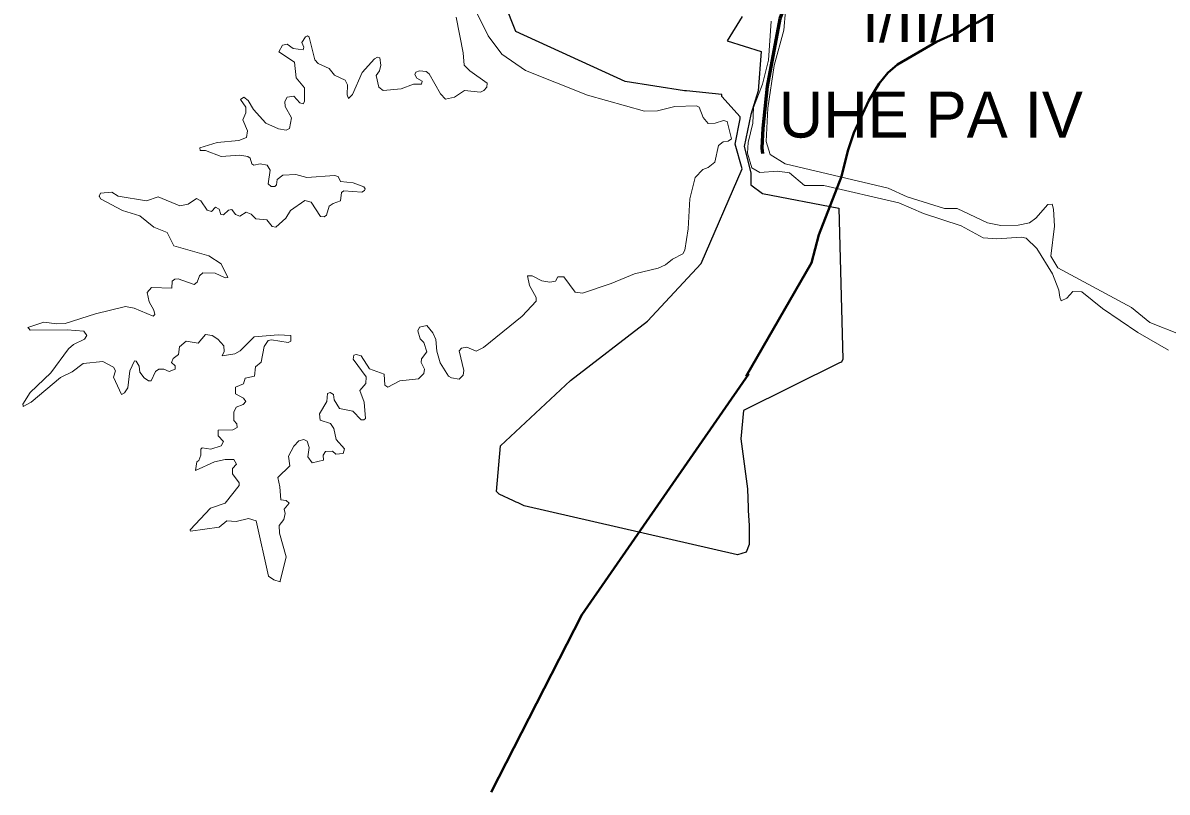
# Model space of a CAD drawing. Extents: x 553962 to 842807, y 8883888 to 9032388.
# Drawn here: x 579268 to 591710, y 8951930 to 8960294 of the extents above; entities that cross this region are included whole.
import ezdxf
from ezdxf.enums import TextEntityAlignment as Align

# ---------------------------------------------------------------- set-up
doc = ezdxf.new("R2010")
doc.units = 0
doc.header["$LTSCALE"] = 200
doc.linetypes.add('LONG_DASH_SHORT_DASH', pattern=[9.9, 6, -1.2, 1.5, -1.2])
for name, color, linetype, lineweight in [('12', 7, 'Continuous', 25), ('21', 7, 'Continuous', 25), ('25', 7, 'Continuous', 13), ('28', 7, 'Continuous', 40), ('7', 7, 'LONG_DASH_SHORT_DASH', 60)]:
    doc.layers.add(name, color=color, linetype=linetype, lineweight=lineweight)

msp = doc.modelspace()

# ---------------------------------------------------------------- linework, layer by layer
at = {"layer": '12', "lineweight": 40}
for points in [[(587134, 8956453.8), (587843.6, 8957685.7), (587923.7, 8957988.5), (588169.9, 8958625.1), (588237, 8958904.7), (588304.1, 8959099.5), (588468, 8959448.9), (588578.9, 8959635.8), (588673.7, 8959750.1), (588777.5, 8959843.1), (589203.6, 8960089.7), (589393.4, 8960175.8), (589428.5, 8960178.5), (589560.1, 8960264.6), (589648.9, 8960297.2), (590059.4, 8960543.5), (591188.1, 8961101.4), (591408.7, 8961235.4), (591525.3, 8961280.9), (591868.7, 8961488.1), (592154.1, 8961587.2), (592311.1, 8961655)], [(587162.9, 8956477.1), (585344.2, 8953858.6), (584358.8, 8951929.6)]]:
    msp.add_lwpolyline(points, dxfattribs=at)
at = {"layer": '21'}
for points in [[(586058.4, 8957052.4), (586644.6, 8957678.4), (587088.5, 8958707.8), (587013.2, 8958975.6), (587068.3, 8959252.8), (587068.3, 8959273), (586866.5, 8959495), (586866.5, 8959515.2), (586483.1, 8959555.5), (586463, 8959555.5), (585817.3, 8959656.5), (584626.8, 8960201.4), (584162.8, 8961372.1)], [(587088.5, 8960362.9), (586927, 8960100.5)], [(586927, 8960100.5), (587293.7, 8959984.2), (587261.8, 8959553.8), (587182.2, 8959298.7), (587110, 8958948.6), (587182.2, 8958662.7), (587182.2, 8958533.5), (587309.6, 8958437.9), (588138.3, 8958278.5)], [(588138.3, 8958278.5), (588184.9, 8956636.2), (588170.1, 8956606.6), (588147.9, 8956599.2), (587104, 8956080.8), (587074.4, 8955769.7), (587148.4, 8955229.1)], [(587148.4, 8955229.1), (587155.8, 8955021.8), (587155.8, 8954992.1), (587163.2, 8954829.2), (587163.2, 8954644.1), (587163.2, 8954621.8), (587133.6, 8954540.4), (587037.4, 8954510.8), (584720.1, 8955044), (584653.5, 8955073.6), (584631.3, 8955081), (584601.7, 8955095.8), (584446.2, 8955169.9), (584416.6, 8955199.5), (584461, 8955695.7), (585223.6, 8956406.6), (586058.4, 8957052.4)]]:
    msp.add_lwpolyline(points, dxfattribs=at)
at = {"layer": '25'}
for points in [[(584187.7, 8960432.6), (584325.6, 8960152.6), (584476.5, 8959954.9), (584733.5, 8959776.4), (585408.8, 8959506.7), (586028.5, 8959334.8), (586169.5, 8959338.8), (586356.5, 8959383.4), (586592.2, 8959394), (586621.9, 8959377), (586666.5, 8959264.6), (586719.8, 8959198.7), (586794.3, 8959202.9), (586887.5, 8959234.6), (586924.3, 8959221.3), (586974.5, 8959033.2), (586938.3, 8959007.4), (586883.3, 8959001), (586832.3, 8958962.8), (586791.8, 8958780.2), (586717.8, 8958720.8), (586660.1, 8958701.3), (586577.3, 8958614.2), (586518, 8958381), (586500.9, 8958053.6), (586466.9, 8957824.2), (586445.4, 8957783.8), (586330.8, 8957724.2), (586254.3, 8957662.7), (586173.8, 8957626.7)], [(584187.7, 8960432.6), (584325.6, 8960152.6), (584476.5, 8959954.9), (584733.5, 8959776.4), (585408.8, 8959506.7), (586028.5, 8959334.8), (586169.5, 8959338.8), (586356.5, 8959383.4), (586592.2, 8959394), (586621.9, 8959377), (586666.5, 8959264.6), (586719.8, 8959198.7), (586794.3, 8959202.9), (586887.5, 8959234.6), (586924.3, 8959221.3), (586974.5, 8959033.2), (586938.3, 8959007.4), (586883.3, 8959001), (586832.3, 8958962.8), (586791.8, 8958780.2), (586717.8, 8958720.8), (586660.1, 8958701.3), (586577.3, 8958614.2), (586518, 8958381), (586500.9, 8958053.6), (586466.9, 8957824.2), (586445.4, 8957783.8), (586330.8, 8957724.2), (586254.3, 8957662.7), (586173.8, 8957626.7)], [(587368.2, 8959365.5), (587437, 8959830.7), (587541.6, 8960215), (587558.8, 8960425)], [(582299.4, 8960082.5), (582339.6, 8960143.8), (582362.8, 8960152.2), (582381.9, 8960139.6), (582443.6, 8959893.3), (582477.6, 8959853), (582596.3, 8959797.7), (582656.1, 8959725.5), (582771.8, 8959670.2), (582795.6, 8959619.4), (582792, 8959510.9), (582809, 8959470.7), (582851.4, 8959515.1), (582957.8, 8959753.2), (583089.5, 8959901.9), (583125.3, 8959922.9), (583148.8, 8959914.2), (583159.4, 8959833.8), (583144.6, 8959774.5), (583108.6, 8959723.3), (583108.6, 8959723.3), (583138.3, 8959595.9), (583184.5, 8959559.9), (583382, 8959578.8), (583514.4, 8959627.7), (583603.4, 8959628), (583607.5, 8959661.8), (583550.2, 8959691.6), (583531.3, 8959731.8), (583541.6, 8959757), (583580.3, 8959774.3), (583651.7, 8959765.9), (583684, 8959740.2), (583809.5, 8959521.5), (583862.6, 8959466.3), (583962.4, 8959487.6), (584070.6, 8959557.6), (584244.7, 8959542.8), (584281, 8959557.7), (584312.8, 8959595.8), (584315, 8959638.2), (584126, 8959774.3), (584064.3, 8959836.4), (584055.9, 8959969.5), (583979.3, 8960356.6)], [(582299.4, 8960082.5), (582339.6, 8960143.8), (582362.8, 8960152.2), (582381.9, 8960139.6), (582443.6, 8959893.3), (582477.6, 8959853), (582596.3, 8959797.7), (582656.1, 8959725.5), (582771.8, 8959670.2), (582795.6, 8959619.4), (582792, 8959510.9), (582809, 8959470.7), (582851.4, 8959515.1), (582957.8, 8959753.2), (583089.5, 8959901.9), (583125.3, 8959922.9), (583148.8, 8959914.2), (583159.4, 8959833.8), (583144.6, 8959774.5), (583108.6, 8959723.3), (583108.6, 8959723.3), (583138.3, 8959595.9), (583184.5, 8959559.9), (583382, 8959578.8), (583514.4, 8959627.7), (583603.4, 8959628), (583607.5, 8959661.8), (583550.2, 8959691.6), (583531.3, 8959731.8), (583541.6, 8959757), (583580.3, 8959774.3), (583651.7, 8959765.9), (583684, 8959740.2), (583809.5, 8959521.5), (583862.6, 8959466.3), (583962.4, 8959487.6), (584070.6, 8959557.6), (584244.7, 8959542.8), (584281, 8959557.7), (584312.8, 8959595.8), (584315, 8959638.2), (584126, 8959774.3), (584064.3, 8959836.4), (584055.9, 8959969.5), (583979.3, 8960356.6)], [(587403.7, 8960314.5), (587373.8, 8959887.7), (587311.1, 8959628.3), (587213.9, 8959375.4), (587204.9, 8959204), (587155.6, 8958993.5), (587145.5, 8958878.4), (587193.6, 8958719.2), (587281.8, 8958666.6), (587474.7, 8958681.2), (587603.9, 8958663), (587767.8, 8958525.1), (587976.7, 8958527.1), (588793.4, 8958337.9), (589059.2, 8958220.1), (589471.1, 8958087), (589708, 8957957.9), (589856.5, 8957947.6), (590127.1, 8957964.8), (590176.9, 8957951.8), (590291.3, 8957841.5), (590464.7, 8957564.3), (590533, 8957388.3), (590544.4, 8957313.3), (590557.7, 8957273.4), (590617.6, 8957300), (590684.2, 8957372.3), (590781.5, 8957369.6), (591005.6, 8957189.1), (591390.8, 8956926.9), (591724.8, 8956737.2)], [(580099.6, 8958407.9), (580098.5, 8958410.3), (580113.2, 8958444.3), (580235.9, 8958453.9), (580303, 8958410.4), (580612.5, 8958359.6), (580740.2, 8958401.9), (580973.9, 8958304.4), (581064.7, 8958323.4), (581156.5, 8958384.9), (581203.2, 8958359.3), (581270.9, 8958257.8), (581319.8, 8958245), (581360.2, 8958291.4), (581400.5, 8958268.1), (581420.4, 8958210.8), (581447.3, 8958208.8), (581504.7, 8958259.6), (581539.6, 8958263.8), (581539.6, 8958263.8), (581578.9, 8958209), (581627.9, 8958191.9), (581696, 8958236.1), (581748.9, 8958212.8), (581799.4, 8958164.3), (581920, 8958154), (581978.5, 8958081.4), (582019.4, 8958072.8), (582127.2, 8958170.8), (582178.1, 8958253.3), (582332.9, 8958361.5), (582401, 8958344.6), (582505.1, 8958189.8), (582543.4, 8958185.4), (582568.8, 8958204.3), (582596.6, 8958300), (582641.2, 8958331.9), (582721.7, 8958357.6), (582732.5, 8958448.5), (582755.7, 8958467.7), (582953.2, 8958455.2), (582983.1, 8958470.1), (582989.4, 8958491.2), (582974.4, 8958510.4), (582859.9, 8958554.9), (582719.7, 8958570.1), (582696.2, 8958625.2), (582656.2, 8958635.6), (582353.6, 8958614.5), (582235.7, 8958646.3), (582095.5, 8958639.9), (582031.7, 8958591.2), (582027, 8958531.6), (582005.7, 8958514.7), (581967.3, 8958516.9), (581933.7, 8958544.9), (581955, 8958692.5), (581922.9, 8958748.3), (581848.8, 8958761), (581780.6, 8958746.3), (581757.5, 8958761.1), (581738.2, 8958822.6), (581712.6, 8958841.7), (581627.9, 8958854.5), (581424.2, 8958839.7), (581251.8, 8958907.5), (581194.6, 8958907.9), (581190.6, 8958937.3), (581381.2, 8958994.6), (581615.1, 8959015.9), (581699.9, 8959047.7), (581708.6, 8959122.1), (581659.8, 8959239), (581692.1, 8959315.5), (581691.6, 8959378.9), (581634.5, 8959460), (581670.4, 8959485.2), (581717.2, 8959451.2), (581774.6, 8959353.5), (581908.3, 8959202.9), (582046.5, 8959141.3), (582129.4, 8959128.6), (582167.3, 8959147.5), (582188.6, 8959260.2), (582118.7, 8959385.4), (582116.5, 8959440.5), (582142.1, 8959487.4), (582214.1, 8959495.9), (582278, 8959423.9), (582316.1, 8959415.5), (582331, 8959439.1), (582330.8, 8959589.7), (582237.6, 8959695.7), (582220.4, 8959865.6), (582050.7, 8959980.4), (582091.2, 8960052.6), (582141.7, 8960063.2), (582208.1, 8960016.5), (582315.9, 8960001.7), (582322.5, 8960029), (582299.4, 8960082.5)], [(580099.6, 8958407.9), (580098.5, 8958410.3), (580113.2, 8958444.3), (580235.9, 8958453.9), (580303, 8958410.4), (580612.5, 8958359.6), (580740.2, 8958401.9), (580973.9, 8958304.4), (581064.7, 8958323.4), (581156.5, 8958384.9), (581203.2, 8958359.3), (581270.9, 8958257.8), (581319.8, 8958245), (581360.2, 8958291.4), (581400.5, 8958268.1), (581420.4, 8958210.8), (581447.3, 8958208.8), (581504.7, 8958259.6), (581539.6, 8958263.8), (581539.6, 8958263.8), (581578.9, 8958209), (581627.9, 8958191.9), (581696, 8958236.1), (581748.9, 8958212.8), (581799.4, 8958164.3), (581920, 8958154), (581978.5, 8958081.4), (582019.4, 8958072.8), (582127.2, 8958170.8), (582178.1, 8958253.3), (582332.9, 8958361.5), (582401, 8958344.6), (582505.1, 8958189.8), (582543.4, 8958185.4), (582568.8, 8958204.3), (582596.6, 8958300), (582641.2, 8958331.9), (582721.7, 8958357.6), (582732.5, 8958448.5), (582755.7, 8958467.7), (582953.2, 8958455.2), (582983.1, 8958470.1), (582989.4, 8958491.2), (582974.4, 8958510.4), (582859.9, 8958554.9), (582719.7, 8958570.1), (582696.2, 8958625.2), (582656.2, 8958635.6), (582353.6, 8958614.5), (582235.7, 8958646.3), (582095.5, 8958639.9), (582031.7, 8958591.2), (582027, 8958531.6), (582005.7, 8958514.7), (581967.3, 8958516.9), (581933.7, 8958544.9), (581955, 8958692.5), (581922.9, 8958748.3), (581848.8, 8958761), (581780.6, 8958746.3), (581757.5, 8958761.1), (581738.2, 8958822.6), (581712.6, 8958841.7), (581627.9, 8958854.5), (581424.2, 8958839.7), (581251.8, 8958907.5), (581194.6, 8958907.9), (581190.6, 8958937.3), (581381.2, 8958994.6), (581615.1, 8959015.9), (581699.9, 8959047.7), (581708.6, 8959122.1), (581659.8, 8959239), (581692.1, 8959315.5), (581691.6, 8959378.9), (581634.5, 8959460), (581670.4, 8959485.2), (581717.2, 8959451.2), (581774.6, 8959353.5), (581908.3, 8959202.9), (582046.5, 8959141.3), (582129.4, 8959128.6), (582167.3, 8959147.5), (582188.6, 8959260.2), (582118.7, 8959385.4), (582116.5, 8959440.5), (582142.1, 8959487.4), (582214.1, 8959495.9), (582278, 8959423.9), (582316.1, 8959415.5), (582331, 8959439.1), (582330.8, 8959589.7), (582237.6, 8959695.7), (582220.4, 8959865.6), (582050.7, 8959980.4), (582091.2, 8960052.6), (582141.7, 8960063.2), (582208.1, 8960016.5), (582315.9, 8960001.7), (582322.5, 8960029), (582299.4, 8960082.5)], [(591853.4, 8956904.4), (591520.9, 8957037.4), (591321.1, 8957200.7), (590522.6, 8957630), (590445.4, 8957756.5), (590486.6, 8958082.5), (590475.5, 8958269.4), (590460, 8958322.7), (590411.3, 8958320.8), (590281.4, 8958169.9), (590213.4, 8958120.7), (590089.5, 8958093.2), (589901.7, 8958091.4), (589756.1, 8958120.1), (589428.5, 8958275.3), (589288.6, 8958277.6), (588883.2, 8958402.7), (588677.6, 8958496.7), (587555.9, 8958762.2), (587392.7, 8958862), (587351, 8959003.1), (587368.2, 8959365.5)], [(579330.4, 8956970.9), (579320.1, 8956982.2), (579494.9, 8957040.3), (579635.1, 8957021.3), (579729, 8957025.6), (580056.8, 8957131.9), (580383.3, 8957210.3), (580477.4, 8957190.9), (580682.8, 8957104.2), (580701.6, 8957122.8), (580693.2, 8957169.7), (580640, 8957259.4), (580619.2, 8957363.6), (580667.8, 8957416.2), (580886.3, 8957410), (580890.9, 8957486.6), (580919.1, 8957507.7), (580955.2, 8957509.6), (581130.8, 8957450.5), (581162.8, 8957476.1), (581188.5, 8957544.2), (581224.5, 8957577.8), (581357.9, 8957571.4), (581466.2, 8957520.6), (581496, 8957526.9), (581421.8, 8957673.3), (581289.9, 8957760.6), (580910.1, 8957870.9), (580835.5, 8958013.2), (580692.5, 8958073.2), (580540.2, 8958198), (580349.1, 8958255.5), (580111.4, 8958382.8), (580099.6, 8958407.9)], [(579330.4, 8956970.9), (579320.1, 8956982.2), (579494.9, 8957040.3), (579635.1, 8957021.3), (579729, 8957025.6), (580056.8, 8957131.9), (580383.3, 8957210.3), (580477.4, 8957190.9), (580682.8, 8957104.2), (580701.6, 8957122.8), (580693.2, 8957169.7), (580640, 8957259.4), (580619.2, 8957363.6), (580667.8, 8957416.2), (580886.3, 8957410), (580890.9, 8957486.6), (580919.1, 8957507.7), (580955.2, 8957509.6), (581130.8, 8957450.5), (581162.8, 8957476.1), (581188.5, 8957544.2), (581224.5, 8957577.8), (581357.9, 8957571.4), (581466.2, 8957520.6), (581496, 8957526.9), (581421.8, 8957673.3), (581289.9, 8957760.6), (580910.1, 8957870.9), (580835.5, 8958013.2), (580692.5, 8958073.2), (580540.2, 8958198), (580349.1, 8958255.5), (580111.4, 8958382.8), (580099.6, 8958407.9)], [(586173.8, 8957626.7), (585918.1, 8957564.8), (585664, 8957458.9), (585351.4, 8957354.8), (585272.9, 8957365.6), (585149.7, 8957533.1), (585084, 8957533), (585058.5, 8957484.5), (584997.2, 8957473.7), (584911.7, 8957490.8), (584806, 8957543.7), (584753, 8957543.8), (584778.1, 8957437.9), (584848.5, 8957309.3), (584847.7, 8957267), (584696, 8957104.7), (584274.9, 8956764.4), (584197.5, 8956726), (584094.1, 8956768.4), (584038.7, 8956757.6), (584011.4, 8956727.3), (584062.2, 8956515.4), (584055.8, 8956462.4), (584011.2, 8956420.2), (583928.7, 8956432.8), (583896.6, 8956454.1), (583805.3, 8956596.4), (583767, 8956723.9), (583756.3, 8956851.3), (583724.4, 8956925.6), (583660.8, 8957002.1), (583580.2, 8956987.2), (583561.1, 8956946.9), (583586.5, 8956859.9), (583628.7, 8956817.4), (583660.7, 8956715.7), (583603.4, 8956642.9), (583599.3, 8956600.4), (583635.2, 8956528.2), (583628.9, 8956482), (583569.2, 8956422.2), (583365.5, 8956403), (583235.8, 8956333.2), (583204.2, 8956354.3), (583197.6, 8956473.1), (583036.3, 8956532.7), (582944.7, 8956675), (582889.9, 8956689.8), (582866.4, 8956681.3), (582857.8, 8956639.1), (583000.1, 8956445.4), (583000.1, 8956445.4), (582995.8, 8956371.3), (582932.2, 8956297.6), (582978.9, 8956171.6), (582991.4, 8955993), (582976.7, 8955976.2), (582947.1, 8955976.2), (582856.3, 8956071.3), (582711.3, 8956099.4), (582652.2, 8956196.2), (582645.2, 8956252.4), (582607.4, 8956273.4), (582579.8, 8956265), (582570.9, 8956175.6), (582492.5, 8956044.1), (582498.8, 8955974.4), (582613.2, 8955937.9), (582649.7, 8955884.6), (582675.3, 8955763.5), (582766.3, 8955661.9), (582751.6, 8955613.2), (582671.6, 8955604.4), (582632.4, 8955638.4), (582558.3, 8955632), (582532.9, 8955594), (582534.7, 8955540.7), (582411.8, 8955511), (582367.2, 8955576.8), (582379.8, 8955678.5), (582358.6, 8955744.6), (582321.7, 8955763.6), (582269.6, 8955750.9), (582214, 8955691.2), (582157.1, 8955581.8), (582171.5, 8955478.9), (582040.1, 8955351.6), (582061.2, 8955249.4), (582072.2, 8955107.3), (582129.2, 8955100.8), (582163, 8955071.2), (582108.2, 8955005.5), (582120.6, 8954960.7), (582103.7, 8954893.1), (582052.8, 8954828.8), (582057, 8954744.1), (582129.2, 8954489.4), (582066.7, 8954223.6)], [(586173.8, 8957626.7), (585918.1, 8957564.8), (585664, 8957458.9), (585351.4, 8957354.8), (585272.9, 8957365.6), (585149.7, 8957533.1), (585084, 8957533), (585058.5, 8957484.5), (584997.2, 8957473.7), (584911.7, 8957490.8), (584806, 8957543.7), (584753, 8957543.8), (584778.1, 8957437.9), (584848.5, 8957309.3), (584847.7, 8957267), (584696, 8957104.7), (584274.9, 8956764.4), (584197.5, 8956726), (584094.1, 8956768.4), (584038.7, 8956757.6), (584011.4, 8956727.3), (584062.2, 8956515.4), (584055.8, 8956462.4), (584011.2, 8956420.2), (583928.7, 8956432.8), (583896.6, 8956454.1), (583805.3, 8956596.4), (583767, 8956723.9), (583756.3, 8956851.3), (583724.4, 8956925.6), (583660.8, 8957002.1), (583580.2, 8956987.2), (583561.1, 8956946.9), (583586.5, 8956859.9), (583628.7, 8956817.4), (583660.7, 8956715.7), (583603.4, 8956642.9), (583599.3, 8956600.4), (583635.2, 8956528.2), (583628.9, 8956482), (583569.2, 8956422.2), (583365.5, 8956403), (583235.8, 8956333.2), (583204.2, 8956354.3), (583197.6, 8956473.1), (583036.3, 8956532.7), (582944.7, 8956675), (582889.9, 8956689.8), (582866.4, 8956681.3), (582857.8, 8956639.1), (583000.1, 8956445.4), (583000.1, 8956445.4), (582995.8, 8956371.3), (582932.2, 8956297.6), (582978.9, 8956171.6), (582991.4, 8955993), (582976.7, 8955976.2), (582947.1, 8955976.2), (582856.3, 8956071.3), (582711.3, 8956099.4), (582652.2, 8956196.2), (582645.2, 8956252.4), (582607.4, 8956273.4), (582579.8, 8956265), (582570.9, 8956175.6), (582492.5, 8956044.1), (582498.8, 8955974.4), (582613.2, 8955937.9), (582649.7, 8955884.6), (582675.3, 8955763.5), (582766.3, 8955661.9), (582751.6, 8955613.2), (582671.6, 8955604.4), (582632.4, 8955638.4), (582558.3, 8955632), (582532.9, 8955594), (582534.7, 8955540.7), (582411.8, 8955511), (582367.2, 8955576.8), (582379.8, 8955678.5), (582358.6, 8955744.6), (582321.7, 8955763.6), (582269.6, 8955750.9), (582214, 8955691.2), (582157.1, 8955581.8), (582171.5, 8955478.9), (582040.1, 8955351.6), (582061.2, 8955249.4), (582072.2, 8955107.3), (582129.2, 8955100.8), (582163, 8955071.2), (582108.2, 8955005.5), (582120.6, 8954960.7), (582103.7, 8954893.1), (582052.8, 8954828.8), (582057, 8954744.1), (582129.2, 8954489.4), (582066.7, 8954223.6)], [(579269.2, 8956128.5), (579267.5, 8956147.6), (579346.5, 8956275.5), (579569.6, 8956488.2), (579763, 8956751.6), (579818, 8956796.1), (579936.8, 8956853.3), (579964.5, 8956895.9), (579931, 8956942.9), (579750.3, 8956955.4), (579346.5, 8956953.4), (579330.4, 8956970.9)], [(579269.2, 8956128.5), (579267.5, 8956147.6), (579346.5, 8956275.5), (579569.6, 8956488.2), (579763, 8956751.6), (579818, 8956796.1), (579936.8, 8956853.3), (579964.5, 8956895.9), (579931, 8956942.9), (579750.3, 8956955.4), (579346.5, 8956953.4), (579330.4, 8956970.9)], [(581087.4, 8954777.9), (581086.2, 8954783.2), (581309.3, 8955015.9), (581466.6, 8955071.4), (581619.3, 8955264.8), (581619.2, 8955294.3), (581547.2, 8955390.1), (581547.2, 8955446.9), (581591.7, 8955496), (581559.6, 8955544.9), (581466.4, 8955547), (581352.5, 8955521.7), (581145.7, 8955426.2), (581160.6, 8955521.3), (581179.9, 8955534.8), (581200.8, 8955593.5), (581201, 8955657.4), (581215.8, 8955674.4), (581310.1, 8955657.7), (581421.9, 8955695.9), (581449.3, 8955742.7), (581390.1, 8955804.1), (581390.2, 8955865.7), (581551.4, 8955867.9), (581597.9, 8955895.3), (581593.8, 8955933.6), (581560, 8955969.8), (581562.1, 8956061.3), (581585.5, 8956114.1), (581661.8, 8956146.1), (581693.6, 8956177.9), (581665.8, 8956214.1), (581581.2, 8956260.8), (581578.8, 8956332.5), (581666, 8956369.2), (581685.3, 8956432.7), (581787.1, 8956452), (581795.2, 8956554.8), (581857.1, 8956604.5), (581891.2, 8956774.6), (581933.5, 8956840.4), (581969.4, 8956847.3), (582150.4, 8956819.5), (582182.3, 8956832.5), (582180, 8956896), (582043.8, 8956902.2), (581783.2, 8956880.5), (581783.2, 8956880.5), (581630, 8956728.1), (581572.6, 8956696.3), (581434.7, 8956673.2), (581455.8, 8956719.8), (581453.6, 8956783.3), (581388, 8956855.3), (581326.2, 8956893.7), (581251.9, 8956904.3), (581175.2, 8956811), (581041.6, 8956834.2), (580969.4, 8956772.7), (580958.6, 8956687.6), (580901.5, 8956645.2), (580882.6, 8956601.5), (580922.5, 8956566.6), (580922.4, 8956530.5), (580856.8, 8956505.1), (580801.5, 8956530.5), (580744, 8956530.4), (580708.6, 8956501.7), (580663.4, 8956403.2), (580631.7, 8956403.2), (580586.8, 8956433.1), (580540.2, 8956494.7), (580531.6, 8956562.6), (580499.8, 8956617.5), (580482.8, 8956619.5), (580431.9, 8956511.2), (580408.5, 8956324.5), (580372.3, 8956271.5), (580340.8, 8956252.5), (580251.5, 8956443.2), (580274.6, 8956509.1), (580253.4, 8956549.5), (580136.6, 8956613.3), (579924, 8956592), (579805, 8956498.6), (579677.6, 8956436.9), (579359.2, 8956171.6), (579269.9, 8956121.1), (579269.2, 8956128.5)], [(581087.4, 8954777.9), (581086.2, 8954783.2), (581309.3, 8955015.9), (581466.6, 8955071.4), (581619.3, 8955264.8), (581619.2, 8955294.3), (581547.2, 8955390.1), (581547.2, 8955446.9), (581591.7, 8955496), (581559.6, 8955544.9), (581466.4, 8955547), (581352.5, 8955521.7), (581145.7, 8955426.2), (581160.6, 8955521.3), (581179.9, 8955534.8), (581200.8, 8955593.5), (581201, 8955657.4), (581215.8, 8955674.4), (581310.1, 8955657.7), (581421.9, 8955695.9), (581449.3, 8955742.7), (581390.1, 8955804.1), (581390.2, 8955865.7), (581551.4, 8955867.9), (581597.9, 8955895.3), (581593.8, 8955933.6), (581560, 8955969.8), (581562.1, 8956061.3), (581585.5, 8956114.1), (581661.8, 8956146.1), (581693.6, 8956177.9), (581665.8, 8956214.1), (581581.2, 8956260.8), (581578.8, 8956332.5), (581666, 8956369.2), (581685.3, 8956432.7), (581787.1, 8956452), (581795.2, 8956554.8), (581857.1, 8956604.5), (581891.2, 8956774.6), (581933.5, 8956840.4), (581969.4, 8956847.3), (582150.4, 8956819.5), (582182.3, 8956832.5), (582180, 8956896), (582043.8, 8956902.2), (581783.2, 8956880.5), (581783.2, 8956880.5), (581630, 8956728.1), (581572.6, 8956696.3), (581434.7, 8956673.2), (581455.8, 8956719.8), (581453.6, 8956783.3), (581388, 8956855.3), (581326.2, 8956893.7), (581251.9, 8956904.3), (581175.2, 8956811), (581041.6, 8956834.2), (580969.4, 8956772.7), (580958.6, 8956687.6), (580901.5, 8956645.2), (580882.6, 8956601.5), (580922.5, 8956566.6), (580922.4, 8956530.5), (580856.8, 8956505.1), (580801.5, 8956530.5), (580744, 8956530.4), (580708.6, 8956501.7), (580663.4, 8956403.2), (580631.7, 8956403.2), (580586.8, 8956433.1), (580540.2, 8956494.7), (580531.6, 8956562.6), (580499.8, 8956617.5), (580482.8, 8956619.5), (580431.9, 8956511.2), (580408.5, 8956324.5), (580372.3, 8956271.5), (580340.8, 8956252.5), (580251.5, 8956443.2), (580274.6, 8956509.1), (580253.4, 8956549.5), (580136.6, 8956613.3), (579924, 8956592), (579805, 8956498.6), (579677.6, 8956436.9), (579359.2, 8956171.6), (579269.9, 8956121.1), (579269.2, 8956128.5)], [(582066.7, 8954223.6), (582065.2, 8954217.4), (581995.8, 8954238.9), (581939.2, 8954279.2), (581803.6, 8954880.3), (581719.8, 8954905.5), (581585.7, 8954873.7), (581483.7, 8954877.8), (581402.7, 8954812.1), (581089.5, 8954768.8), (581087.4, 8954777.9)], [(582066.7, 8954223.6), (582065.2, 8954217.4), (581995.8, 8954238.9), (581939.2, 8954279.2), (581803.6, 8954880.3), (581719.8, 8954905.5), (581585.7, 8954873.7), (581483.7, 8954877.8), (581402.7, 8954812.1), (581089.5, 8954768.8), (581087.4, 8954777.9)]]:
    msp.add_lwpolyline(points, dxfattribs=at)
at = {"layer": '7'}
msp.add_lwpolyline([(587540.9, 8964040.5), (587545.5, 8964019), (587739.9, 8963466), (587828.5, 8963155), (587886.8, 8963016.8), (588023, 8962809.1), (588321.3, 8962515.1), (588353.7, 8962454.8), (588379.7, 8962350), (588349.5, 8962039.7), (588356.1, 8961913.4), (588409.9, 8961732.7), (588515.9, 8961598.5), (588533, 8961520.2), (588511.4, 8961464.3), (588140, 8961216), (587908.2, 8961023.1), (587733.4, 8960846.2), (587616.5, 8960660), (587498.3, 8960337.4), (587362.2, 8959603), (587314, 8959147.2), (587303.2, 8958935.8), (587310.7, 8958873)], dxfattribs=at)

# ---------------------------------------------------------------- texts
at = {"layer": '28'}
for s, p in [('I/II/III', (589134.4, 8960086.2)), ('UHE PA IV', (589140.4, 8959047.3))]:
    msp.add_text(s, height=500, dxfattribs=at).set_placement(p, align=Align.CENTER)

doc.saveas('drawing.dxf')
